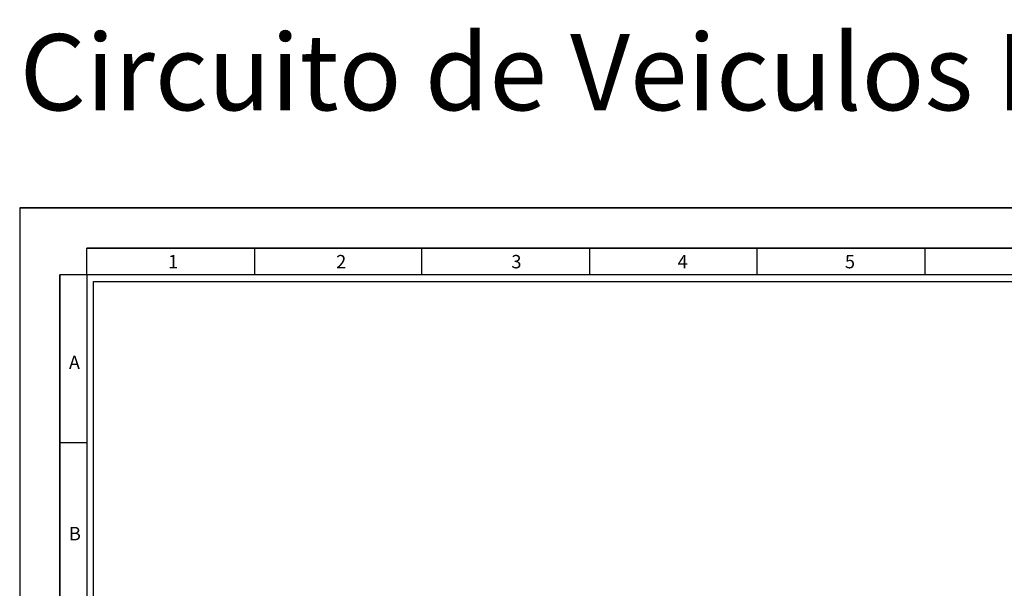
# Model space of a CAD drawing. Header units: millimetres. Extents: x -559 to 10735, y -2326 to 222.
# Tile 545 of 656: x 5154 to 5444, y -1269 to -1102. Entities that reach past the tile are written whole.
import ezdxf

# ---------------------------------------------------------------- set-up
doc = ezdxf.new("R2010")
doc.units = ezdxf.units.MM
doc.header["$LTSCALE"] = 4
doc.layers.add('Modelo', color=251, linetype='Continuous')
doc.layers.add('Titulos de Pagina', color=1, linetype='Continuous')
doc.styles.add('STYLE1', font='txt', dxfattribs={"width": 0.8})

msp = doc.modelspace()

# ---------------------------------------------------------------- linework, layer by layer
at = {"layer": 'Modelo'}
for p, q in [((5153.96, -1157.17), (5741.22, -1157.17)), ((5668.06, -1169.03), (5173.74, -1169.03)), ((5173.74, -1176.94), (5173.74, -1169.03)), ((5173.74, -1169.03), (5272.6, -1169.03)), ((5223.17, -1169.03), (5223.17, -1176.94)), ((5272.6, -1176.94), (5272.6, -1169.03)), ((5272.6, -1169.03), (5371.47, -1169.03)), ((5322.03, -1169.03), (5322.03, -1176.94)), ((5371.47, -1176.94), (5371.47, -1169.03)), ((5371.47, -1169.03), (5470.33, -1169.03)), ((5420.9, -1169.03), (5420.9, -1176.94)), ((5165.83, -1473.54), (5165.83, -1176.94)), ((5173.74, -1176.94), (5165.83, -1176.94)), ((5165.83, -1176.94), (5165.83, -1275.81)), ((5420.9, -1176.94), (5420.9, -1176.94)), ((5165.83, -1226.38), (5173.74, -1226.38))]:
    msp.add_line(p, q, dxfattribs=at)
for points in [[(5153.96, -1572.4), (5741.22, -1572.4), (5741.22, -1157.17), (5153.96, -1157.17)], [(5173.74, -1552.63), (5721.45, -1552.63), (5721.45, -1176.94), (5173.74, -1176.94)], [(5719.47, -1550.65), (5175.71, -1550.65), (5175.71, -1178.92), (5719.47, -1178.92)]]:
    msp.add_lwpolyline(points, close=True, dxfattribs=at)

# ---------------------------------------------------------------- texts
at = {"layer": 'Modelo', "char_height": 3.95, "attachment_point": 1}
for s, heights, insert in [('1', [0], (5197.7, -1171.06)), ('2', [0], (5247.28, -1171.06)), ('3', [0], (5298.96, -1171.06)), ('4', [3.95], (5347.99, -1171.06)), ('5', [0], (5397.33, -1171.06)), ('A', [0], (5168.47, -1200.79)), ('B', [0], (5168.47, -1251.28))]:
    msp.add_mtext_dynamic_manual_height_columns(s, width=54.2922, gutter_width=19.77, heights=heights, dxfattribs=dict(at, insert=insert))
at = {"layer": 'Titulos de Pagina', "insert": (5153.96, -1105.93), "char_height": 22.4602, "attachment_point": 1, "style": 'STYLE1'}
msp.add_mtext_dynamic_manual_height_columns('Circuito de Veiculos Elétricos', width=531.4751, gutter_width=112.3, heights=[0], dxfattribs=at)

doc.saveas('drawing.dxf')
